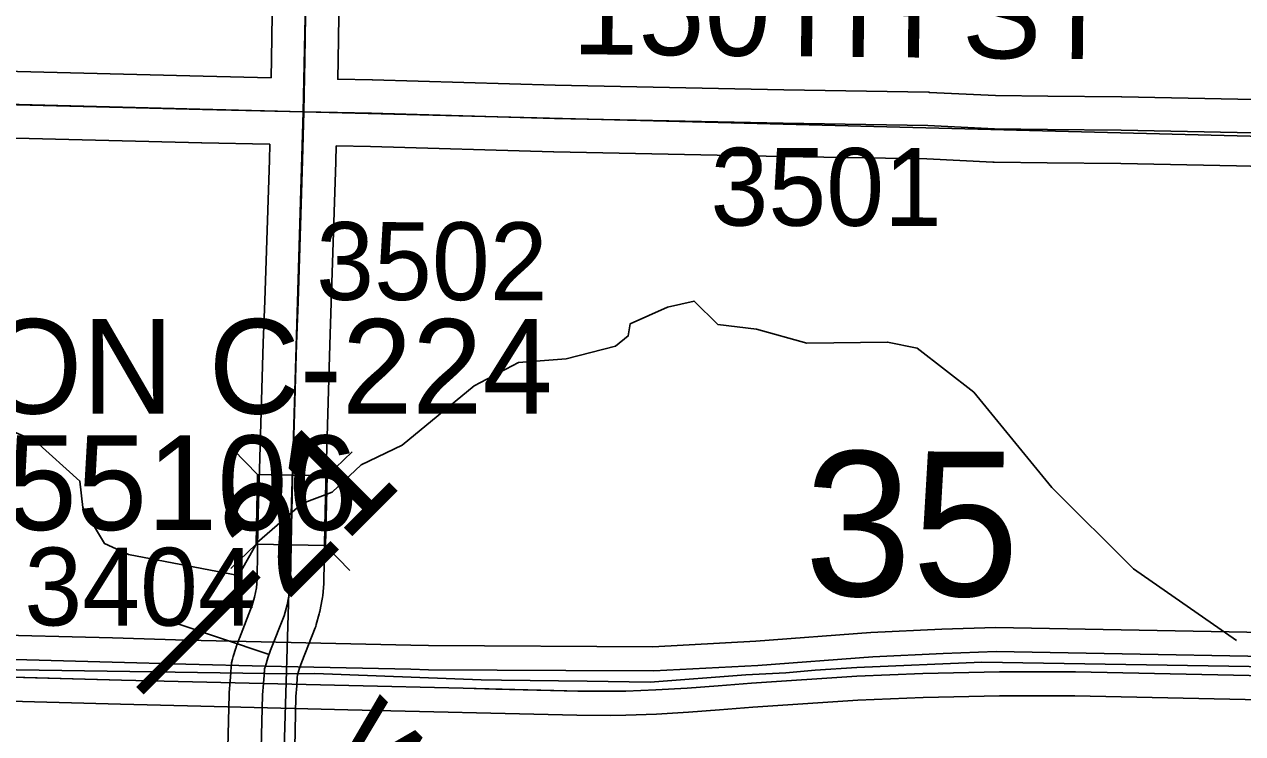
# Model space of a CAD drawing. Extents: x -157.2 to -99.3, y 12.2 to 46.2.
# Drawn here: x -128.767 to -127.67, y 35.099 to 35.737 of the extents above; entities that cross this region are included whole.
import ezdxf

# ---------------------------------------------------------------- set-up
doc = ezdxf.new("R2010")
doc.units = 0
for name, color, linetype in [('tdCoDivCarto', 7, 'Continuous'), ('tdCoHydroRiver', 7, 'Continuous'), ('tdCoPriCL', 7, 'Continuous'), ('tdCoPriDiv', 7, 'Continuous'), ('tdCoSecRdNmbr', 7, 'Continuous'), ('tdCoSecRdTxt', 7, 'Continuous'), ('tdCoSecRteBand', 7, 'Continuous'), ('tdCoSecRteCL', 7, 'Continuous'), ('tdCoSectLine', 7, 'Continuous'), ('tdCoSectNmbr', 7, 'Continuous'), ('tdCoStrucSec', 7, 'Continuous'), ('tdCoStrucSecCoName', 7, 'Continuous'), ('tdCoStrucSecFHWANum', 7, 'Continuous'), ('tdCoSurfConc', 7, 'Continuous'), ('tdCoSurfGravel', 7, 'Continuous'), ('tdStHwyPriRefPost1', 7, 'Continuous')]:
    doc.layers.add(name, color=color, linetype=linetype)

msp = doc.modelspace()

# ---------------------------------------------------------------- linework, layer by layer
at = {"layer": 'tdCoDivCarto'}
for points in [[(-130.5547, 35.1799), (-130.5394, 35.1803), (-130.5259, 35.1806), (-130.4784, 35.1815), (-130.3916, 35.1845), (-130.348, 35.1855), (-130.2999, 35.1857), (-130.2079, 35.183), (-130.1149, 35.1808), (-129.9371, 35.1773), (-129.7783, 35.1744), (-129.5633, 35.1709), (-129.4669, 35.1682), (-129.4067, 35.1665), (-129.313, 35.1633), (-129.1719, 35.1601), (-129.0935, 35.1583), (-128.8891, 35.1532), (-128.6792, 35.1475), (-128.5514, 35.1444), (-128.4745, 35.1426), (-128.3718, 35.1401)], [(-128.403, 35.1568), (-128.4189, 35.1572), (-128.5497, 35.1601), (-128.6211, 35.1617), (-128.6875, 35.1636), (-128.8085, 35.1668), (-128.8978, 35.1693), (-129.008, 35.173), (-129.0606, 35.174)], [(-128.403, 35.1568), (-128.4189, 35.1572), (-128.5497, 35.1601), (-128.6211, 35.1617), (-128.6875, 35.1636), (-128.8085, 35.1668), (-128.8978, 35.1693), (-129.008, 35.173), (-129.0606, 35.174)], [(-127.5361, 35.1665), (-127.8921, 35.1731), (-127.9398, 35.1715), (-128.0031, 35.1685), (-128.1066, 35.1606), (-128.2001, 35.1557), (-128.2794, 35.1561)], [(-127.5361, 35.1665), (-127.8921, 35.1731), (-127.9398, 35.1715), (-128.0031, 35.1685), (-128.1066, 35.1606), (-128.2001, 35.1557), (-128.2794, 35.1561)], [(-128.4029, 35.1568), (-128.403, 35.1568)], [(-128.4029, 35.1568), (-128.403, 35.1568)], [(-128.2794, 35.1561), (-128.4029, 35.1568)], [(-128.2794, 35.1561), (-128.4029, 35.1568)], [(-128.8422, 35.1519), (-128.6792, 35.1475), (-128.5514, 35.1444), (-128.4745, 35.1426), (-128.3718, 35.1401)], [(-128.3424, 35.1394), (-128.2686, 35.1376), (-128.2385, 35.1374), (-128.2254, 35.1376), (-128.1983, 35.1386), (-128.17, 35.1403), (-128.1423, 35.1423), (-128.1122, 35.1448), (-128.0175, 35.1511), (-127.9581, 35.1535), (-127.889, 35.155), (-127.8208, 35.155), (-127.6074, 35.1504)], [(-128.2785, 35.1379), (-128.2686, 35.1376), (-128.2385, 35.1374), (-128.2254, 35.1376), (-128.1983, 35.1386), (-128.17, 35.1403), (-128.1423, 35.1423), (-128.1122, 35.1448), (-128.0175, 35.1511), (-127.9581, 35.1535), (-127.889, 35.155), (-127.8208, 35.155), (-127.6074, 35.1504)], [(-128.3718, 35.1401), (-128.3424, 35.1394)], [(-128.3718, 35.1401), (-128.2785, 35.1379)]]:
    msp.add_lwpolyline(points, dxfattribs=at)
at = {"layer": 'tdCoHydroRiver'}
msp.add_lwpolyline([(-128.8749, 35.4134), (-128.7565, 35.3624), (-128.7165, 35.3265), (-128.714, 35.3027), (-128.6945, 35.2705), (-128.6727, 35.2604), (-128.5738, 35.2416), (-128.5571, 35.2711), (-128.5166, 35.3063), (-128.4895, 35.3165), (-128.4635, 35.341), (-128.4266, 35.3588), (-128.3619, 35.4122), (-128.3218, 35.4331), (-128.2791, 35.4365), (-128.2345, 35.4478), (-128.2232, 35.457), (-128.2213, 35.468), (-128.1877, 35.4828), (-128.1639, 35.4884), (-128.1424, 35.4672), (-128.1078, 35.463), (-128.0624, 35.4506), (-127.9898, 35.4515), (-127.9631, 35.446), (-127.9122, 35.4066), (-127.8421, 35.3207), (-127.7685, 35.2475), (-127.6757, 35.1831)], dxfattribs=at)
at = {"layer": 'tdCoPriCL'}
for points in [[(-130.4485, 35.1905), (-130.2033, 35.191), (-130.0876, 35.1876), (-129.6917, 35.1811), (-129.4518, 35.1752), (-128.9578, 35.1632), (-128.8757, 35.1582), (-128.5293, 35.1531), (-128.5052, 35.1535), (-128.3554, 35.1477), (-128.3371, 35.1475), (-128.26, 35.1465), (-128.2033, 35.1455), (-128.1172, 35.1521), (-128.0815, 35.154), (-128.055, 35.1565), (-128.0174, 35.1589), (-127.9049, 35.1636)], [(-127.9049, 35.1636), (-127.4978, 35.1569)]]:
    msp.add_lwpolyline(points, dxfattribs=at)
at = {"layer": 'tdCoPriDiv'}
for points in [[(-127.1814, 35.1817), (-127.8926, 35.1949), (-127.9411, 35.1932), (-128.0048, 35.1903), (-128.1084, 35.1824), (-128.201, 35.1775), (-128.403, 35.1786), (-128.4187, 35.179), (-128.6209, 35.1835), (-128.6872, 35.1854), (-128.8083, 35.1886), (-128.8975, 35.1911), (-129.0079, 35.1948), (-129.0894, 35.1963), (-129.2155, 35.1992), (-129.3803, 35.2039), (-129.5465, 35.2076), (-129.7569, 35.2121), (-129.9345, 35.2158), (-130.0549, 35.218), (-130.0995, 35.2197), (-130.2264, 35.2222), (-130.2685, 35.2234), (-130.3068, 35.2244)], [(-129.4077, 35.1447), (-129.314, 35.1415), (-129.1728, 35.1383), (-129.0944, 35.1365), (-128.89, 35.1314), (-128.6801, 35.1257), (-128.4754, 35.1208), (-128.2693, 35.1158), (-128.2388, 35.1156), (-128.2252, 35.1158), (-128.1976, 35.1168), (-128.1689, 35.1186), (-128.141, 35.1206), (-128.111, 35.123), (-128.0167, 35.1293), (-127.9578, 35.1317), (-127.8892, 35.1332), (-127.8214, 35.1332), (-127.5844, 35.1281)]]:
    msp.add_lwpolyline(points, dxfattribs=at)
at = {"layer": 'tdCoSecRdNmbr'}
msp.add_line((-128.6321, 35.1994), (-128.5471, 35.1709), dxfattribs=at)
at = {"layer": 'tdCoSecRteBand'}
for points in [[(-128.5445, 35.6893), (-128.5442, 35.7062), (-128.5429, 35.7851)], [(-128.4829, 35.7841), (-128.4842, 35.7052), (-128.4842, 35.7051), (-128.4842, 35.705), (-128.4846, 35.688), (-128.4536, 35.6873), (-128.4535, 35.6873), (-128.4534, 35.6873), (-128.2888, 35.6826), (-128.0833, 35.6784), (-127.9531, 35.6762), (-127.9526, 35.6762), (-127.9522, 35.6761), (-127.8928, 35.6732), (-127.8456, 35.6727), (-127.7793, 35.6722), (-127.7791, 35.6722), (-127.7789, 35.6722), (-127.6746, 35.67), (-127.6745, 35.67), (-127.6745, 35.67), (-127.5618, 35.6673)], [(-129.4831, 35.7409), (-129.4839, 35.7139), (-129.463, 35.7137), (-129.4627, 35.7137), (-129.4625, 35.7137), (-129.3281, 35.7097), (-129.3281, 35.7097), (-129.3281, 35.7097), (-129.1397, 35.704), (-129.0059, 35.7003), (-128.8664, 35.6971), (-128.8664, 35.6971), (-128.8663, 35.6971), (-128.7847, 35.6952), (-128.7847, 35.6952), (-128.7847, 35.6952), (-128.6055, 35.6907), (-128.5445, 35.6893)], [(-128.5833, 35.0867), (-128.5822, 35.1349), (-128.5822, 35.1356), (-128.5821, 35.1364), (-128.5814, 35.1466), (-128.5808, 35.1542), (-128.5804, 35.1598), (-128.5801, 35.1631), (-128.5792, 35.1662), (-128.5785, 35.1687), (-128.5762, 35.1761), (-128.576, 35.1768), (-128.5758, 35.1775), (-128.5733, 35.1845), (-128.5731, 35.1849), (-128.573, 35.1853), (-128.5614, 35.2148), (-128.5594, 35.2221), (-128.5577, 35.2306), (-128.557, 35.2385), (-128.5563, 35.2864), (-128.5563, 35.2866), (-128.5563, 35.2867), (-128.5553, 35.3267), (-128.5553, 35.3267), (-128.5553, 35.3268), (-128.5516, 35.4508), (-128.5516, 35.4509), (-128.5516, 35.4509), (-128.5503, 35.4887), (-128.5503, 35.4887), (-128.5503, 35.4887), (-128.5461, 35.6155), (-128.5458, 35.6293), (-128.5458, 35.6294), (-128.5459, 35.6294), (-128.6068, 35.6307), (-128.6069, 35.6307), (-128.6069, 35.6307), (-128.7862, 35.6352)], [(-127.5633, 35.6073), (-127.6759, 35.61), (-127.78, 35.6122), (-127.8461, 35.6127), (-127.8461, 35.6127), (-127.8462, 35.6127), (-127.894, 35.6132), (-127.8946, 35.6132), (-127.8952, 35.6133), (-127.9546, 35.6162), (-128.0844, 35.6184), (-128.0844, 35.6184), (-128.0845, 35.6184), (-128.2901, 35.6226), (-128.2903, 35.6226), (-128.2904, 35.6226), (-128.455, 35.6273), (-128.4859, 35.628), (-128.4862, 35.614), (-128.4862, 35.6139), (-128.4862, 35.6137), (-128.4904, 35.4867), (-128.4916, 35.449), (-128.4953, 35.3251), (-128.4963, 35.2854), (-128.497, 35.2364), (-128.497, 35.2353), (-128.4971, 35.2341), (-128.4981, 35.2235), (-128.4983, 35.2219), (-128.4986, 35.2204), (-128.5008, 35.2093), (-128.501, 35.2083), (-128.5013, 35.2072), (-128.504, 35.1974), (-128.5044, 35.1958), (-128.505, 35.1944), (-128.5169, 35.1638), (-128.519, 35.1581), (-128.5208, 35.1521), (-128.521, 35.1498), (-128.5215, 35.1422), (-128.5222, 35.1327), (-128.5233, 35.0869)]]:
    msp.add_lwpolyline(points, dxfattribs=at)
at = {"layer": 'tdCoSecRteCL'}
for points in [[(-128.5152, 35.6587), (-128.5142, 35.7057), (-128.5129, 35.7846), (-128.5115, 35.8776), (-128.5092, 35.9511), (-128.506, 36.1151), (-128.5028, 36.2453), (-128.5001, 36.3893), (-128.4989, 36.4467), (-128.4954, 36.5912), (-128.4943, 36.6537)], [(-129.5148, 35.6843), (-129.5028, 35.6842), (-129.4634, 35.6837), (-129.329, 35.6797), (-129.1406, 35.674), (-129.0067, 35.6703), (-128.8671, 35.6671), (-128.7854, 35.6652), (-128.6062, 35.6607), (-128.5152, 35.6587)], [(-128.5533, 35.086), (-128.5522, 35.1342), (-128.5514, 35.1444), (-128.5509, 35.152), (-128.5505, 35.1576), (-128.5497, 35.1601), (-128.5475, 35.1675), (-128.545, 35.1744), (-128.5329, 35.2053), (-128.5302, 35.2152), (-128.528, 35.2263), (-128.527, 35.2369), (-128.5263, 35.286), (-128.5253, 35.3259), (-128.5216, 35.45), (-128.5203, 35.4877), (-128.5162, 35.6147), (-128.5152, 35.6587)], [(-128.5152, 35.6587), (-128.4543, 35.6573), (-128.2895, 35.6526), (-128.0839, 35.6484), (-127.9536, 35.6462), (-127.8937, 35.6432), (-127.8459, 35.6427), (-127.7795, 35.6422), (-127.6752, 35.64), (-127.5625, 35.6373), (-127.5247, 35.6363)]]:
    msp.add_lwpolyline(points, dxfattribs=at)
at = {"layer": 'tdCoSectLine'}
for points in [[(-128.5156, 35.6587), (-128.4947, 36.6537)], [(-129.5151, 35.6843), (-128.5156, 35.6587)], [(-128.5454, 34.6631), (-128.5156, 35.6587)], [(-128.5156, 35.6587), (-127.6634, 35.6367), (-127.5251, 35.6363)]]:
    msp.add_lwpolyline(points, dxfattribs=at)
at = {"layer": 'tdCoStrucSec'}
for p, q in [((-128.5568, 35.3323), (-128.5785, 35.3549)), ((-128.4942, 35.3311), (-128.4717, 35.3528)), ((-128.558, 35.2697), (-128.5806, 35.248)), ((-128.4955, 35.2685), (-128.4738, 35.246))]:
    msp.add_line(p, q, dxfattribs=at)
msp.add_lwpolyline([(-128.558, 35.2697), (-128.5568, 35.3323), (-128.4942, 35.3311), (-128.4955, 35.2685)], close=True, dxfattribs=at)
at = {"layer": 'tdCoSurfConc'}
msp.add_lwpolyline([(-128.5306, 35.0057), (-128.5333, 35.0108), (-128.5393, 35.0224), (-128.5439, 35.035), (-128.5479, 35.0488), (-128.5513, 35.0646), (-128.5526, 35.0772), (-128.5533, 35.086), (-128.5522, 35.1342), (-128.5514, 35.1444), (-128.5509, 35.152)], dxfattribs=at)
at = {"layer": 'tdCoSurfGravel'}
for points in [[(-128.5152, 35.6587), (-128.5142, 35.7057), (-128.5129, 35.7846), (-128.5115, 35.8776), (-128.5092, 35.9511), (-128.506, 36.1151), (-128.5028, 36.2453), (-128.5001, 36.3893), (-128.4989, 36.4467), (-128.4954, 36.5912), (-128.4943, 36.6537), (-128.4937, 36.6892), (-128.492, 36.7503), (-128.4895, 36.842), (-128.4885, 36.958), (-128.4873, 37.0038), (-128.4851, 37.1535)], [(-129.5028, 35.6842), (-129.4634, 35.6837), (-129.329, 35.6797), (-129.1406, 35.674), (-129.0067, 35.6703), (-128.8671, 35.6671), (-128.7854, 35.6652), (-128.6062, 35.6607), (-128.5152, 35.6587), (-128.4543, 35.6573), (-128.2895, 35.6526), (-128.0839, 35.6484), (-127.9536, 35.6462), (-127.8937, 35.6432), (-127.8459, 35.6427), (-127.7795, 35.6422), (-127.6752, 35.64), (-127.5625, 35.6373)], [(-128.5497, 35.1601), (-128.5475, 35.1675), (-128.545, 35.1744), (-128.5329, 35.2053), (-128.5302, 35.2152), (-128.528, 35.2263), (-128.527, 35.2369), (-128.5263, 35.286), (-128.5253, 35.3259), (-128.5216, 35.45), (-128.5203, 35.4877), (-128.5162, 35.6147), (-128.5152, 35.6587)], [(-128.5509, 35.152), (-128.5505, 35.1576), (-128.5497, 35.1601)]]:
    msp.add_lwpolyline(points, dxfattribs=at)

# ---------------------------------------------------------------- texts
at = {"layer": 'tdCoSecRdNmbr'}
for s, rotation, p in [('3501', 359.9022, (-128.1492, 35.5563)), ('3502', 359.902, (-128.504, 35.4895)), ('3404', 359.9018, (-128.7666, 35.1967))]:
    msp.add_text(s, height=0.07, rotation=rotation, dxfattribs=at).set_placement(p)
at = {"layer": 'tdCoSecRdTxt'}
for s, rotation, p in [('150TH ST', 359.4409, (-128.2739, 35.7105)), ('WOOD TR', 314.5157, (-128.504, 35.0792))]:
    msp.add_text(s, height=0.08, rotation=rotation, dxfattribs=at).set_placement(p)
at = {"layer": 'tdCoSectNmbr'}
msp.add_text('35', height=0.13, rotation=359.9022, dxfattribs=at).set_placement((-128.0648, 35.2233))
at = {"layer": 'tdCoStrucSecCoName'}
msp.add_text('ARLINGTON C-224', height=0.085, dxfattribs=at).set_placement((-129.2954, 35.3872))
at = {"layer": 'tdCoStrucSecFHWANum'}
msp.add_text('355106', height=0.085, dxfattribs=at).set_placement((-128.8458, 35.2825))
at = {"layer": 'tdStHwyPriRefPost1'}
msp.add_text('‒‒21', height=0.1, rotation=45, dxfattribs=at).set_placement((-128.6364, 35.1119))

doc.saveas('drawing.dxf')
